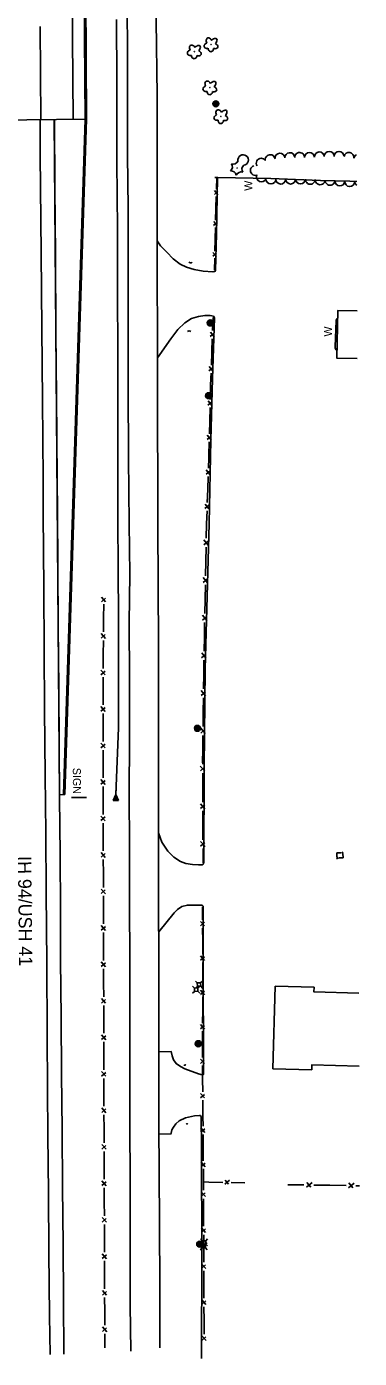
# Model space of a CAD drawing. Extents: x 588843 to 2552415, y 180129 to 269402.
# Drawn here: x 594066 to 594315, y 180541 to 181539 of the extents above; entities that cross this region are included whole.
import ezdxf

# ---------------------------------------------------------------- set-up
doc = ezdxf.new("R2010")
doc.units = 0
for name, color, linetype in [('Default', 7, 'Continuous'), ('E_BLD', 7, 'Continuous'), ('E_BMGRD', 7, 'Continuous'), ('E_DRN', 7, 'Continuous'), ('E_DWY', 7, 'Continuous'), ('E_FEN_P', 7, 'Continuous'), ('E_LAND_TreeLine_P', 7, 'Continuous'), ('E_LAND_Vegetation', 7, 'Continuous'), ('E_MISCPROP', 7, 'Continuous'), ('E_RDWY', 7, 'Continuous'), ('E_RDWY_Gravel', 7, 'Continuous'), ('E_RDWY_Text', 7, 'Continuous'), ('E_SGN', 7, 'Continuous'), ('E_SGN_Text', 7, 'Continuous'), ('E_UTL_AG_Bold', 7, 'Continuous'), ('E_WAL', 7, 'Continuous'), ('E_WAL_Text', 7, 'Continuous'), ('P_BMGRD', 7, 'Continuous'), ('P_RDWY_LaneEdge', 7, 'Continuous'), ('P_RDWY_PavtEdge', 7, 'Continuous'), ('P_RDWY_ShldPaved', 7, 'Continuous'), ('P_TC_BarrierConc', 7, 'Continuous')]:
    doc.layers.add(name, color=color, linetype=linetype)

# ---------------------------------------------------------------- blocks, each defined once
blk = doc.blocks.new('CULV2')
at = {"layer": 'E_DRN'}
blk.add_arc((20, 15), 24.6, 216.8699, 323.1301, dxfattribs=at)
blk = doc.blocks.new('PED')
at = {"layer": 'Default'}
for p, q in [((-2.5, 2.5), (-5.3, 5.3)), ((2.5, 2.5), (5.3, 5.3)), ((-2.5, -2.5), (-5.3, -5.3)), ((2.5, -2.5), (5.3, -5.3))]:
    blk.add_line(p, q, dxfattribs=at)
blk.add_lwpolyline([(-2.5, -2.5), (2.5, -2.5), (2.5, 2.5), (-2.5, 2.5)], close=True, dxfattribs=at)
blk = doc.blocks.new('POLE')
at = {"layer": 'Default'}
for radius in [4.46, 3.35, 2.23, 1.12]:
    blk.add_circle((0, 0), radius, dxfattribs=at)
blk = doc.blocks.new('POINT_DISPLAY')
at = {"layer": 'Default'}
blk.add_line((0, 0), (0, 0), dxfattribs=at)
blk = doc.blocks.new('SIGN')
at = {"layer": 'Default'}
blk.add_text('SIGN', height=12, dxfattribs=at).set_placement((-18.5, -6))
blk = doc.blocks.new('W_4')
at = {"layer": 'E_WAL_Text'}
blk.add_text('W', height=12, dxfattribs=at).set_placement((-4.5, -6))
blk = doc.blocks.new('DTRE')
at = {"layer": 'Default'}
blk.add_circle((-0.2, 0), 0.183, dxfattribs=at)
for centre, major_axis, ratio in [((-5.9, 0.2), (4.93, -0.12), 0.832022), ((-1.9, 5.3), (1.36, -4.98), 0.782863), ((4.1, 2.7), (-5.27, -2.93), 0.691916), ((-2.5, -5.2), (1.8, 4.86), 0.716896), ((3.5, -3.7), (-5.01, 4.58), 0.560249)]:
    blk.add_ellipse(centre, major_axis=major_axis, ratio=ratio, start_param=1.570796, end_param=4.712389, dxfattribs=at)
blk = doc.blocks.new('CTRE')
at = {"layer": 'Default'}
blk.add_circle((0, 0), 0.223, dxfattribs=at)
for centre, start, end in [((-12, 9), 280.2067, 5.9716), ((-13.8, -5.9), 340.2113, 65.9762), ((1.8, 14.9), 220.2113, 305.9762), ((13.8, 5.9), 160.2113, 245.9762), ((-1.8, -14.9), 40.2113, 125.9762), ((12, -9), 185.9272, 100.2511)]:
    blk.add_arc(centre, 7.87, start, end, dxfattribs=at)

msp = doc.modelspace()

# ---------------------------------------------------------------- linework, layer by layer
at = {"layer": 'E_BLD'}
for points in [[(594313.81, 181290.29), (594298.38, 181290.65), (594299.23, 181326.37), (594313.7, 181326.03)], [(594315.15, 180759.72), (594279.79, 180760.72), (594279.68, 180756.91), (594250.52, 180757.72), (594252.26, 180819.59), (594281.44, 180818.77), (594281.35, 180815.33), (594315.02, 180814.39)]]:
    msp.add_lwpolyline(points, dxfattribs=at)
at = {"layer": 'E_BMGRD'}
for p, q in [((594132.88, 180963.33), (594133.09, 180968.59)), ((594132.89, 180963.32), (594130.74, 180958.9)), ((594134.69, 180958.75), (594130.74, 180958.9)), ((594134.49, 180959.26), (594130.98, 180959.39)), ((594134.29, 180959.77), (594131.22, 180959.88)), ((594134.09, 180960.28), (594131.46, 180960.38)), ((594133.89, 180960.78), (594131.7, 180960.87)), ((594133.69, 180961.29), (594131.93, 180961.35)), ((594133.49, 180961.79), (594132.17, 180961.85)), ((594133.29, 180962.31), (594132.41, 180962.34)), ((594133.09, 180962.82), (594132.65, 180962.83)), ((594134.69, 180958.75), (594132.89, 180963.32))]:
    msp.add_line(p, q, dxfattribs=at)
at = {"layer": 'E_DWY'}
for points in [[(594209.12, 181426.11), (594208.15, 181383.67), (594207.54, 181356.3), (594207.28, 181355.74), (594206.71, 181355.48), (594205.62, 181355.28), (594198.39, 181355.8), (594191.53, 181357.04), (594185.71, 181358.78), (594181.08, 181361.14), (594175.89, 181365.05), (594170.96, 181370.09), (594166.4, 181374.88), (594163.89, 181378.62)], [(594308.25, 181423.26), (594313.4, 181423.09)], [(594163.99, 181290.8), (594173.97, 181304.99), (594179.35, 181312.12), (594184.49, 181317.1), (594189.61, 181320.41), (594194.79, 181321.88), (594199.57, 181322.49), (594203.63, 181322.46), (594206.02, 181321.96), (594206.49, 181321.4), (594206.73, 181320.84), (594205.29, 181274.99), (594203.93, 181228.97), (594202.66, 181166.47)], [(594164.84, 180934.7), (594167.42, 180927.73), (594171.82, 180920.8), (594176.33, 180916.29), (594181.3, 180913.16), (594185.28, 180911.58), (594190.35, 180910.86), (594194.67, 180910.61), (594197.53, 180910.75), (594198.43, 180911.5), (594198.7, 180912.32), (594199.03, 180983.67), (594199.9, 181057.23), (594202.66, 181166.47)], [(594165.16, 180770.52), (594174.41, 180770.56), (594175, 180767.44), (594176.03, 180764.38), (594178.02, 180761.55), (594181.29, 180759.34), (594184.44, 180757.77), (594194.87, 180753.86), (594197.53, 180753.12), (594198.23, 180753.24), (594198.49, 180753.87), (594198.58, 180776.55), (594198.27, 180818.3), (594198.2, 180879.67), (594197.45, 180880.45), (594186.52, 180880.49), (594182.24, 180879.41), (594178.97, 180877.24), (594176.45, 180874.61), (594164.94, 180860.48)], [(594197.09, 180540.55), (594197.24, 180618.62), (594197.07, 180698.61), (594196.85, 180721.55), (594196.23, 180722.58), (594195.47, 180722.78), (594191.72, 180722.39), (594184.96, 180720.84), (594180.35, 180718.56), (594177.84, 180716.38), (594175.96, 180713.93), (594174.91, 180711.85), (594174.3, 180709.51), (594174.16, 180708.81), (594165.14, 180708.68)]]:
    msp.add_lwpolyline(points, dxfattribs=at)
at = {"layer": 'E_FEN_P'}
for p, q in [((594206.66, 181413.31), (594209.35, 181415.57)), ((594209.34, 181413.1), (594206.73, 181416.25)), ((594206.1, 181390.14), (594208.79, 181392.39)), ((594208.79, 181389.93), (594206.18, 181393.08)), ((594205.55, 181366.97), (594208.23, 181369.22)), ((594208.23, 181366.76), (594205.62, 181369.91)), ((594203.57, 181306.86), (594206.59, 181309.34)), ((594206.55, 181306.6), (594203.68, 181310.14)), ((594202.65, 181281.07), (594205.67, 181283.54)), ((594205.63, 181280.8), (594202.77, 181284.34)), ((594201.89, 181255.25), (594204.89, 181257.75)), ((594204.88, 181255.01), (594201.98, 181258.52)), ((594201.18, 181229.45), (594204.18, 181231.95)), ((594204.16, 181229.21), (594201.27, 181232.72)), ((594200.42, 181203.65), (594203.42, 181206.14)), ((594203.4, 181203.4), (594200.52, 181206.92)), ((594199.6, 181177.85), (594202.61, 181180.34)), ((594202.58, 181177.6), (594199.7, 181181.12)), ((594198.78, 181150.68), (594202.03, 181153.44)), ((594202.04, 181150.44), (594198.85, 181154.26)), ((594198.22, 181122.43), (594201.48, 181125.2)), ((594201.49, 181122.2), (594198.29, 181126.02)), ((594122, 181107.93), (594125.13, 181110.65)), ((594125.17, 181107.74), (594122.03, 181111.4)), ((594197.66, 181094.18), (594200.92, 181096.95)), ((594200.93, 181093.95), (594197.73, 181097.77)), ((594121.81, 181080.57), (594124.93, 181083.29)), ((594124.98, 181080.38), (594121.84, 181084.04)), ((594197.1, 181065.94), (594200.36, 181068.7)), ((594200.37, 181065.7), (594197.17, 181069.52)), ((594121.62, 181053.21), (594124.74, 181055.93)), ((594124.79, 181053.02), (594121.64, 181056.68)), ((594196.75, 181037.67), (594199.99, 181040.46)), ((594200.02, 181037.46), (594196.8, 181041.26)), ((594124.78, 181025.67), (594121.61, 181029.31)), ((594121.61, 181025.84), (594124.72, 181028.57)), ((594196.41, 181009.42), (594199.64, 181012.21)), ((594199.68, 181009.21), (594196.45, 181013.01)), ((594124.78, 180998.31), (594121.61, 181001.95)), ((594121.61, 180998.48), (594124.72, 181001.21)), ((594199.44, 180980.98), (594196.15, 180984.73)), ((594196.17, 180981.14), (594199.36, 180983.98)), ((594124.79, 180970.95), (594121.62, 180974.59)), ((594121.62, 180971.11), (594124.72, 180973.85)), ((594199.55, 180952.73), (594196.27, 180956.47)), ((594196.28, 180952.89), (594199.47, 180955.73)), ((594124.82, 180943.59), (594121.64, 180947.22)), ((594121.65, 180943.75), (594124.75, 180946.5)), ((594199.67, 180924.48), (594196.38, 180928.22)), ((594124.89, 180916.23), (594121.71, 180919.86)), ((594121.72, 180916.39), (594124.81, 180919.14)), ((594196.4, 180924.64), (594199.59, 180927.48)), ((594302.14, 180919.25), (594303.21, 180920.24)), ((594302.16, 180920.21), (594303.02, 180919.3)), ((594299.38, 180916.22), (594298.3, 180915.19)), ((594299.37, 180915.24), (594298.48, 180916.16)), ((594124.95, 180888.87), (594121.78, 180892.5)), ((594121.79, 180889.03), (594124.88, 180891.77)), ((594199.28, 180864.77), (594196.29, 180868.2)), ((594125.03, 180861.51), (594121.85, 180865.14)), ((594121.86, 180861.67), (594124.96, 180864.42)), ((594196.29, 180864.92), (594199.21, 180867.51)), ((594199.3, 180838.97), (594196.31, 180842.4)), ((594196.31, 180839.13), (594199.24, 180841.71)), ((594125.11, 180834.15), (594121.93, 180837.78)), ((594121.94, 180834.31), (594125.04, 180837.05)), ((594125.19, 180806.79), (594122.01, 180810.42)), ((594122.02, 180806.95), (594125.12, 180809.69)), ((594199.33, 180813.17), (594196.33, 180816.6)), ((594196.34, 180813.33), (594199.26, 180815.91)), ((594196.26, 180787.54), (594199.19, 180790.11)), ((594199.25, 180787.37), (594196.27, 180790.81)), ((594125.28, 180779.43), (594122.1, 180783.06)), ((594122.11, 180779.59), (594125.2, 180782.33)), ((594196.17, 180761.74), (594199.1, 180764.31)), ((594199.16, 180761.57), (594196.18, 180765.01)), ((594125.34, 180752.07), (594122.16, 180755.7)), ((594122.17, 180752.23), (594125.27, 180754.97)), ((594199.35, 180735.79), (594196.33, 180739.19)), ((594196.36, 180735.92), (594199.26, 180738.53)), ((594125.4, 180724.71), (594122.23, 180728.34)), ((594122.23, 180724.87), (594125.33, 180727.61)), ((594199.59, 180709.99), (594196.57, 180713.4)), ((594196.6, 180710.13), (594199.51, 180712.73)), ((594125.48, 180697.35), (594122.3, 180700.98)), ((594122.31, 180697.5), (594125.4, 180700.25)), ((594199.78, 180684.19), (594196.77, 180687.6)), ((594196.79, 180684.33), (594199.7, 180686.93)), ((594125.59, 180669.99), (594122.41, 180673.61)), ((594122.42, 180670.14), (594125.51, 180672.89)), ((594214.47, 180671.07), (594218.12, 180674.12)), ((594214.69, 180674.19), (594217.34, 180671.08)), ((594275.63, 180668.89), (594279.88, 180672.48)), ((594275.88, 180672.54), (594278.98, 180668.91)), ((594307.18, 180668.4), (594311.44, 180671.99)), ((594307.43, 180672.05), (594310.53, 180668.43)), ((594199.98, 180661.85), (594196.83, 180665.42)), ((594196.85, 180662), (594199.9, 180664.71)), ((594125.7, 180642.63), (594122.52, 180646.25)), ((594122.53, 180642.78), (594125.63, 180645.53)), ((594200.1, 180634.86), (594196.96, 180638.43)), ((594196.98, 180635.01), (594200.02, 180637.72)), ((594125.81, 180615.27), (594122.63, 180618.9)), ((594122.64, 180615.42), (594125.74, 180618.17)), ((594200.22, 180607.87), (594197.08, 180611.44)), ((594197.09, 180608.02), (594200.14, 180610.73)), ((594125.9, 180587.91), (594122.72, 180591.53)), ((594122.73, 180588.06), (594125.82, 180590.81)), ((594200.33, 180580.87), (594197.19, 180584.45)), ((594197.2, 180581.03), (594200.25, 180583.74)), ((594125.98, 180560.55), (594122.8, 180564.17)), ((594122.82, 180560.7), (594125.91, 180563.45)), ((594200.44, 180553.88), (594197.3, 180557.46)), ((594197.31, 180554.03), (594200.36, 180556.75))]:
    msp.add_line(p, q, dxfattribs=at)
for points in [[(594208.2, 181417.25), (594208.42, 181426.1)], [(594308.25, 181423.26), (594313.4, 181423.14)], [(594207.86, 181402.93), (594208.07, 181411.77)], [(594207.64, 181394.08), (594207.86, 181402.93)], [(594207.3, 181379.75), (594207.51, 181388.6)], [(594207.09, 181370.91), (594207.3, 181379.75)], [(594206.74, 181356.58), (594206.96, 181365.43)], [(594205.33, 181311.23), (594205.68, 181321.08)], [(594204.77, 181295.28), (594205.12, 181305.13)], [(594204.42, 181285.43), (594204.77, 181295.28)], [(594203.9, 181269.48), (594204.07, 181275.79), (594204.2, 181279.34)], [(594203.62, 181259.63), (594203.9, 181269.48)], [(594203.18, 181243.68), (594203.46, 181253.53)], [(594202.91, 181233.83), (594203.18, 181243.68)], [(594202.47, 181217.88), (594202.74, 181227.73)], [(594202.16, 181208.03), (594202.41, 181215.86), (594202.47, 181217.88)], [(594201.66, 181192.08), (594201.97, 181201.93)], [(594201.35, 181182.22), (594201.66, 181192.08)], [(594200.84, 181166.28), (594201.16, 181176.13)], [(594200.63, 181155.49), (594200.84, 181166.28)], [(594200.29, 181138.03), (594200.5, 181148.81)], [(594200.07, 181127.24), (594200.29, 181138.03)], [(594199.73, 181109.78), (594199.94, 181120.57)], [(594199.52, 181098.99), (594199.73, 181109.78)], [(594123.62, 181095.7), (594123.7, 181106.14)], [(594123.55, 181085.25), (594123.62, 181095.7)], [(594199.17, 181081.53), (594199.39, 181092.32)], [(594123.43, 181068.34), (594123.5, 181078.78)], [(594198.96, 181070.75), (594199.17, 181081.53)], [(594123.36, 181057.89), (594123.43, 181068.34)], [(594198.71, 181053.28), (594198.84, 181064.07)], [(594123.32, 181040.98), (594123.32, 181051.42)], [(594198.57, 181042.5), (594198.71, 181053.28)], [(594123.32, 181030.53), (594123.32, 181040.98)], [(594198.36, 181025.03), (594198.49, 181035.82)], [(594123.32, 181013.62), (594123.32, 181024.06)], [(594198.23, 181014.25), (594198.36, 181025.03)], [(594123.32, 181003.17), (594123.32, 181013.62)], [(594198.01, 180996.78), (594198.14, 181007.57)], [(594123.32, 180986.25), (594123.32, 180996.7)], [(594197.91, 180985.99), (594197.9, 180987.68), (594198.01, 180996.78)], [(594123.32, 180975.81), (594123.32, 180986.25)], [(594197.98, 180968.53), (594197.93, 180979.32)], [(594123.32, 180958.89), (594123.32, 180969.34)], [(594198.02, 180957.74), (594197.98, 180968.53)], [(594123.34, 180948.45), (594123.32, 180956.59), (594123.32, 180958.89)], [(594198.09, 180940.28), (594198.05, 180951.06)], [(594123.39, 180931.53), (594123.36, 180941.98)], [(594198.14, 180929.49), (594198.09, 180940.28)], [(594123.41, 180921.09), (594123.39, 180931.53)], [(594198.21, 180912.02), (594198.17, 180922.81)], [(594298.48, 180919.58), (594301.64, 180919.68)], [(594298.51, 180916.35), (594298.48, 180919.58)], [(594302.99, 180919.08), (594303.13, 180915.92)], [(594123.45, 180904.17), (594123.43, 180914.62)], [(594303.13, 180915.92), (594299.9, 180915.79)], [(594123.48, 180893.73), (594123.45, 180904.17)], [(594123.52, 180876.81), (594123.52, 180877.28), (594123.49, 180887.26)], [(594197.89, 180869.35), (594197.88, 180879.2)], [(594123.55, 180866.37), (594123.52, 180876.81)], [(594123.6, 180849.45), (594123.57, 180859.9)], [(594197.91, 180853.4), (594197.9, 180863.25)], [(594123.63, 180839.01), (594123.6, 180849.45)], [(594197.92, 180843.55), (594197.91, 180853.4)], [(594123.68, 180822.09), (594123.65, 180832.54)], [(594197.93, 180827.6), (594197.92, 180837.45)], [(594123.72, 180811.64), (594123.68, 180822.09)], [(594197.94, 180817.75), (594197.93, 180827.6)], [(594197.92, 180801.81), (594197.95, 180810.55), (594197.95, 180811.66)], [(594123.77, 180794.73), (594123.73, 180805.18)], [(594197.88, 180791.96), (594197.92, 180801.81)], [(594123.8, 180784.28), (594123.77, 180794.73)], [(594197.83, 180776.01), (594197.86, 180785.86)], [(594123.84, 180767.37), (594123.81, 180777.82)], [(594197.79, 180766.16), (594197.83, 180776.01)], [(594123.86, 180756.92), (594123.84, 180767.37)], [(594197.82, 180750.21), (594197.76, 180755.9), (594197.77, 180760.06)], [(594123.9, 180740.01), (594123.88, 180750.46)], [(594197.92, 180740.36), (594197.82, 180750.21)], [(594123.93, 180729.56), (594123.9, 180740.01)], [(594198.09, 180724.41), (594197.99, 180734.26)], [(594123.97, 180712.65), (594123.94, 180723.1)], [(594198.17, 180714.56), (594198.12, 180722), (594198.09, 180724.41)], [(594124, 180702.2), (594123.99, 180704.43), (594123.97, 180712.65)], [(594198.29, 180698.61), (594198.22, 180708.46)], [(594198.36, 180688.76), (594198.29, 180698.61)], [(594124.07, 180685.29), (594124.02, 180695.74)], [(594124.11, 180674.84), (594124.07, 180685.29)], [(594198.48, 180672.82), (594198.41, 180682.67)], [(594198.51, 180666.64), (594198.48, 180672.82), (594202.61, 180672.74)], [(594202.61, 180672.74), (594212.91, 180672.54)], [(594219.29, 180672.42), (594229.59, 180672.22)], [(594261.75, 180670.79), (594273.8, 180670.6)], [(594281.26, 180670.49), (594293.31, 180670.3)], [(594293.31, 180670.3), (594305.36, 180670.12)], [(594312.81, 180670), (594315.36, 180669.97)], [(594124.18, 180657.93), (594124.13, 180668.38)], [(594198.59, 180649.95), (594198.54, 180660.26)], [(594124.22, 180647.48), (594124.18, 180657.93)], [(594198.64, 180639.65), (594198.59, 180649.95)], [(594124.29, 180630.57), (594124.25, 180641.02)], [(594124.33, 180620.12), (594124.32, 180622.77), (594124.29, 180630.57)], [(594198.71, 180622.96), (594198.67, 180631.57), (594198.67, 180633.27)], [(594198.75, 180612.65), (594198.71, 180622.96)], [(594124.38, 180603.21), (594124.35, 180613.65)], [(594124.42, 180592.76), (594124.38, 180603.21)], [(594198.82, 180595.97), (594198.78, 180606.27)], [(594198.87, 180585.66), (594198.82, 180595.97)], [(594124.47, 180575.85), (594124.44, 180586.29)], [(594198.93, 180568.98), (594198.89, 180579.28)], [(594124.51, 180565.4), (594124.47, 180575.85)], [(594198.98, 180558.67), (594198.93, 180568.98)], [(594124.56, 180548.49), (594124.53, 180558.93)]]:
    msp.add_lwpolyline(points, dxfattribs=at)
at = {"layer": 'E_LAND_TreeLine_P'}
for centre, start, end in [((594241.79, 181436.71), 32.32982, 212.32982), ((594248.51, 181439.45), 9.7701, 189.7701), ((594255.83, 181440.47), 3.75423, 183.75423), ((594263.21, 181440.95), 3.75423, 183.75423), ((594270.6, 181441.07), 359.59459, 179.59459), ((594278, 181441.11), 3.11604, 183.11604), ((594285.38, 181441.51), 3.11604, 183.11604), ((594292.77, 181441.81), 0.54943, 180.54943), ((594300.17, 181441.88), 0.54943, 180.54943), ((594307.49, 181441.11), 349.07381, 169.07381), ((594314.75, 181439.71), 112.49357, 169.07381), ((594237.34, 181431.33), 105.98413, 285.98413), ((594241.98, 181426.44), 155.15063, 335.15063), ((594249.03, 181424.86), 179.59459, 359.59459), ((594256.43, 181424.81), 179.59459, 359.59459), ((594263.83, 181424.84), 180.31075, 0.31075), ((594271.23, 181424.88), 180.31075, 0.31075), ((594278.62, 181424.67), 177.07771, 357.07771), ((594286.01, 181424.3), 177.07771, 357.07771), ((594293.39, 181423.92), 177.07771, 357.07771), ((594300.77, 181423.43), 176.18815, 356.18815), ((594308.16, 181422.94), 176.18815, 356.18815), ((594315.49, 181423.32), 189.60257, 235.72228)]:
    msp.add_arc(centre, 3.7, start, end, dxfattribs=at)
at = {"layer": 'E_RDWY'}
for points in [[(594142.93, 181166.54), (594142.29, 181215.68), (594142.07, 181268.19), (594142.07, 181313.28), (594142.01, 181359.34), (594141.95, 181402.92), (594141.64, 181442.84), (594141.47, 181479.37), (594141.56, 181516.12), (594141.22, 181558.09), (594141.09, 181594.3), (594140.95, 181642.35), (594140.72, 181693.25), (594141.19, 181752.86)], [(594162.81, 181751.04), (594162.53, 181719.29), (594162.57, 181679.47), (594162.77, 181638.36), (594162.86, 181590.21), (594163.17, 181543.56), (594163.69, 181487.44), (594163.82, 181444.77), (594163.88, 181400.76), (594163.9, 181350.35), (594163.93, 181308.87), (594164.11, 181250.65), (594164.38, 181188.88), (594164.29, 181166.89)], [(594076.02, 181469.37), (594076.22, 181442.98), (594076.82, 181369.4), (594077.32, 181312.71), (594077.83, 181259.05), (594078.37, 181199.96), (594078.41, 181173.47)], [(594078.41, 181173.47), (594078.74, 181118.11), (594079.08, 181071.71), (594079.43, 181027.17), (594079.91, 180977.72), (594080.22, 180934.51), (594080.53, 180889.55), (594080.99, 180837.25), (594081.35, 180783.74), (594081.71, 180742.23), (594081.92, 180708.16), (594082.37, 180664.62), (594082.69, 180619.96), (594083.16, 180572.45), (594083.63, 180543.34)], [(594144.02, 180545.99), (594143.62, 180580.52), (594143.57, 180623.35), (594143.45, 180676.71), (594143.38, 180713.01), (594143.22, 180755.9), (594143.22, 180800.38), (594143.23, 180838.91), (594142.97, 180881.68), (594143.02, 180925.45), (594142.92, 180962.87), (594142.96, 181005.64), (594143, 181050.23), (594142.93, 181092.06), (594143.2, 181128.5), (594142.93, 181166.54)], [(594164.29, 181166.89), (594164.48, 181119.65), (594164.72, 181075.84), (594164.73, 181032.9), (594164.76, 180988.63), (594164.77, 180950.98), (594164.92, 180914.47), (594164.9, 180878.76), (594164.99, 180842.46), (594165.17, 180794.66), (594165.15, 180756.95), (594165.08, 180715.83), (594165.41, 180680.17), (594165.61, 180641.55), (594165.73, 180593.72), (594165.76, 180548.53)]]:
    msp.add_lwpolyline(points, dxfattribs=at)
at = {"layer": 'E_RDWY_Gravel'}
for points in [[(594086.71, 181469.46), (594086.72, 181468.46), (594087.07, 181418.37), (594087.52, 181368.22), (594087.86, 181310), (594088.27, 181262.06), (594088.75, 181199.7), (594089.11, 181175.04)], [(594089.11, 181175.04), (594089.27, 181135.65), (594089.67, 181089.05), (594090.06, 181043.34), (594090.37, 180999.83), (594090.56, 180960.7), (594090.98, 180918.78), (594091.27, 180876.27), (594091.41, 180839.44), (594091.83, 180796.11), (594092.21, 180753.95), (594092.59, 180711.59), (594092.9, 180668.64), (594093.22, 180625.98), (594093.62, 180584.7), (594093.96, 180543.81)]]:
    msp.add_lwpolyline(points, dxfattribs=at)
at = {"layer": 'E_SGN'}
msp.add_line((594110.84, 180961.21), (594099.69, 180961.03), dxfattribs=at)
at = {"layer": 'E_WAL'}
for points in [[(594206.95, 181426.07), (594209.21, 181426.11), (594249.08, 181425.24), (594286.35, 181423.9), (594308.25, 181423.26)], [(594298.52, 181296.38), (594297.87, 181296.88), (594297.34, 181298.12), (594297.24, 181299.03), (594297.97, 181318.77), (594298.57, 181320.17), (594299.09, 181320.52)]]:
    msp.add_lwpolyline(points, dxfattribs=at)
at = {"layer": 'P_BMGRD'}
for points in [[(594133.35, 181528.69), (594133.32, 181544.48)], [(594134.83, 181094.82), (594134.51, 181133.07), (594134.33, 181169.1), (594134.36, 181199.15), (594134.29, 181228.86), (594134.36, 181265.7), (594134.26, 181299.96), (594134.1, 181334.96), (594134, 181361.18), (594134.04, 181387.58), (594133.77, 181412.6), (594133.67, 181437.95), (594133.59, 181466.79), (594133.56, 181494.77), (594133.48, 181514.67), (594133.52, 181514.81), (594133.35, 181528.61)], [(594132.89, 180963.32), (594134.79, 181013.32), (594134.79, 181013.78), (594134.79, 181044.69), (594134.73, 181074.3), (594134.76, 181094.82)]]:
    msp.add_lwpolyline(points, dxfattribs=at)
at = {"layer": 'P_RDWY_LaneEdge'}
msp.add_line((594076.68, 181469.38), (594076.13, 181539.16), dxfattribs=at)
at = {"layer": 'P_RDWY_PavtEdge'}
for p, q in [((594100.93, 181469.57), (594095.4, 182169.55)), ((593956.44, 181468.43), (594110.93, 181469.65)), ((594090.69, 180963.22), (594086.68, 181469.46)), ((594110.93, 181469.65), (594094.69, 180963.25)), ((594094.69, 180963.25), (594090.69, 180963.22))]:
    msp.add_line(p, q, dxfattribs=at)
at = {"layer": 'P_RDWY_ShldPaved'}
msp.add_line((594110.93, 181469.65), (594105.4, 182169.63), dxfattribs=at)
at = {"layer": 'P_TC_BarrierConc'}
for p, q in [((594109.93, 181469.64), (594104.4, 182169.62)), ((594093.69, 180963.25), (594109.93, 181469.64))]:
    msp.add_line(p, q, dxfattribs=at)

# ---------------------------------------------------------------- block references
at = {"layer": 'E_DRN'}
for p, xscale, yscale, rotation in [((594187.63, 181362.65), 0.060388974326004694, 0.06038897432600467, -5.599839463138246), ((594189.04, 181310.45), 0.06287464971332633, 0.06287464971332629, 179.59458943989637), ((594183.8, 180760.73), 0.03747959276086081, 0.037479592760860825, 3.695303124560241), ((594186.79, 180716.15), 0.03138259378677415, 0.03138259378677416, 179.12138185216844)]:
    msp.add_blockref('CULV2', p, dxfattribs=dict(at, xscale=xscale, yscale=yscale, rotation=rotation))
at = {"layer": 'E_LAND_Vegetation', "xscale": 0.5000000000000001, "yscale": 0.5, "rotation": 90.08344940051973}
for name, p in [('DTRE', (594204.19, 181525.8)), ('DTRE', (594191.67, 181520.5)), ('DTRE', (594203.32, 181493.52)), ('DTRE', (594211.56, 181471.94)), ('CTRE', (594223.76, 181433.12))]:
    msp.add_blockref(name, p, dxfattribs=at)
at = {"layer": 'E_MISCPROP'}
for p, xscale, yscale, rotation in [((594207.78, 181481.25), 0.5000000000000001, 0.5, 90.08344940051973), ((594203.61, 181316.96), 0.5000000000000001, 0.5, 90.08344940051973), ((594202.25, 181262.42), 0.5000000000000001, 0.5, 90.08344940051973), ((594193.98, 181013), 0.49999999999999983, 0.4999999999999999, 90.44543536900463), ((594194.59, 180776.49), 0.49999999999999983, 0.4999999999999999, 90.44543536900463), ((594195.69, 180626.17), 0.49999999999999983, 0.4999999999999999, 90.44543536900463)]:
    msp.add_blockref('POLE', p, dxfattribs=dict(at, xscale=xscale, yscale=yscale, rotation=rotation))
at = {"layer": 'E_SGN'}
msp.add_blockref('POINT_DISPLAY', (594099.69, 180961.03), dxfattribs=at)
at = {"layer": 'E_SGN_Text', "xscale": 0.49999999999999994, "yscale": 0.49999999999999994, "rotation": -89.5545646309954}
msp.add_blockref('SIGN', (594103.63, 180974.11), dxfattribs=at)
at = {"layer": 'E_UTL_AG_Bold', "xscale": 0.49999999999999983, "yscale": 0.4999999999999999, "rotation": 90.44543536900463}
for p in [(594193.03, 180817.01), (594195.15, 180820.78), (594198.92, 180627.46), (594198.67, 180624.55)]:
    msp.add_blockref('PED', p, dxfattribs=at)
at = {"layer": 'E_WAL_Text', "xscale": 0.5000000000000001, "yscale": 0.5, "rotation": 90.08344940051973}
for p in [(594232.15, 181418.31), (594291.82, 181309.02)]:
    msp.add_blockref('W_4', p, dxfattribs=at)

# ---------------------------------------------------------------- texts
at = {"layer": 'E_RDWY_Text'}
msp.add_text('IH 94/USH 41', height=10, rotation=270.63783, dxfattribs=at).set_placement((594059.39, 180917.1))

doc.saveas('drawing.dxf')
